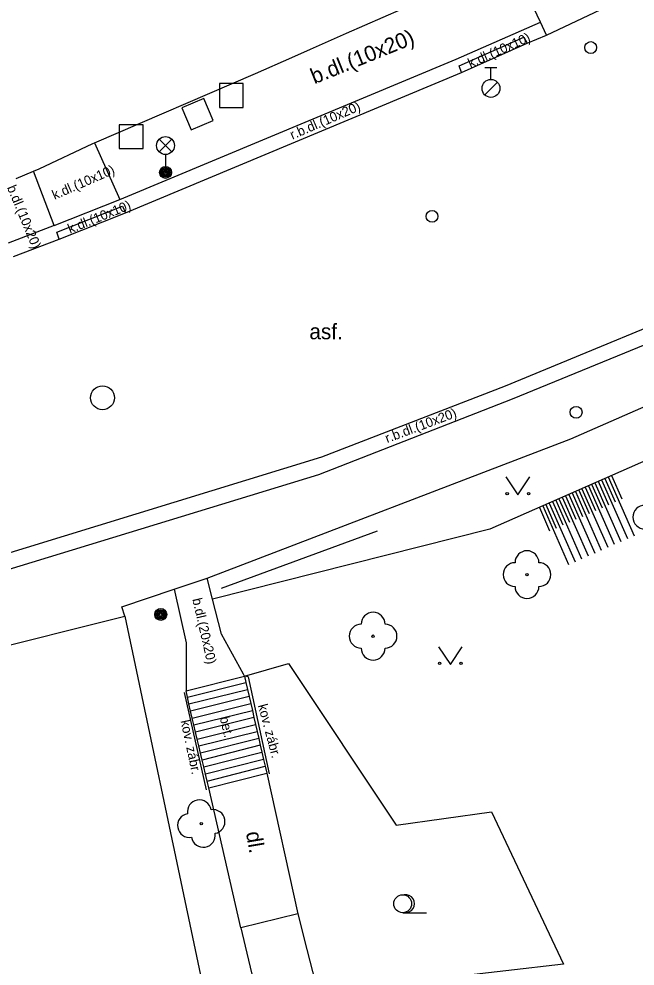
# Model space of a CAD drawing. Extents: x -600309 to -598967, y -1161267 to -1160292.
# Drawn here: x -599586.33 to -599560.51, y -1161210.96 to -1161171.28 of the extents above; entities that cross this region are included whole.
import ezdxf

# ---------------------------------------------------------------- set-up
doc = ezdxf.new("R2010")
doc.units = 0
for name, color, linetype in [('Level 10', 7, 'Continuous'), ('Level 11', 7, 'Continuous'), ('Level 14', 7, 'Continuous'), ('Level 15', 7, 'Continuous'), ('Level 21', 7, 'Continuous'), ('Level 22', 7, 'Continuous'), ('Level 25', 7, 'Continuous'), ('Level 26', 7, 'Continuous'), ('Level 27', 7, 'Continuous'), ('Level 28', 7, 'Continuous'), ('Level 33', 7, 'Continuous'), ('Level 36', 7, 'Continuous'), ('Level 40', 7, 'Continuous'), ('Level 42', 7, 'Continuous'), ('Level 5', 7, 'Continuous'), ('Level 7', 7, 'Continuous'), ('Level 9', 7, 'Continuous')]:
    doc.layers.add(name, color=color, linetype=linetype)

msp = doc.modelspace()

# ---------------------------------------------------------------- linework, layer by layer
at = {"layer": 'Level 10'}
for points in [[(-599564.22, -1161171.96), (-599552.36, -1161166.34)], [(-599565.03, -1161172.3), (-599564.22, -1161171.96)], [(-599567.79, -1161173.53), (-599565.03, -1161172.3)], [(-599581.87, -1161179.4), (-599567.79, -1161173.53)], [(-599584.64, -1161180.5), (-599581.87, -1161179.4)], [(-599586.56, -1161181.23), (-599584.64, -1161180.5)], [(-599565.94, -1161186.65), (-599556.2, -1161182.63)], [(-599573.64, -1161189.63), (-599565.94, -1161186.65)], [(-599601.64, -1161198.21), (-599600, -1161197.71), (-599573.64, -1161189.63)]]:
    msp.add_lwpolyline(points, dxfattribs=at)
at = {"layer": 'Level 11'}
for points in [[(-599564.22, -1161171.96), (-599564.48, -1161171.41), (-599565.69, -1161168.84)], [(-599568.01, -1161172.97), (-599564.48, -1161171.41)], [(-599567.88, -1161173.24), (-599565.17, -1161172.04)], [(-599565.17, -1161172.04), (-599565.03, -1161172.3)], [(-599582.11, -1161178.85), (-599568.01, -1161172.97)], [(-599567.79, -1161173.53), (-599567.88, -1161173.24)], [(-599583.17, -1161176.47), (-599582.11, -1161178.85)], [(-599584.86, -1161179.94), (-599585.72, -1161177.66)], [(-599584.86, -1161179.94), (-599582.11, -1161178.85)], [(-599584.75, -1161180.22), (-599581.99, -1161179.12), (-599581.87, -1161179.4)], [(-599584.86, -1161179.94), (-599586.79, -1161180.67)], [(-599584.64, -1161180.5), (-599584.75, -1161180.22)], [(-599563.2, -1161188.87), (-599546.72, -1161181.65)], [(-599565.64, -1161187.2), (-599556, -1161183.24)], [(-599573.76, -1161190.36), (-599565.64, -1161187.2)], [(-599578.44, -1161194.71), (-599563.2, -1161188.87)], [(-599601.48, -1161198.84), (-599600.0001, -1161198.3874), (-599573.76, -1161190.36)], [(-599579.83, -1161195.17), (-599578.44, -1161194.71)], [(-599577.85, -1161197.06), (-599578.22, -1161195.59), (-599578.44, -1161194.71)], [(-599582.02, -1161195.91), (-599579.83, -1161195.17)], [(-599579.83, -1161195.17), (-599579.32, -1161197.42)], [(-599581.89, -1161196.3), (-599582.02, -1161195.91)], [(-599576.88, -1161198.81), (-599576.92, -1161198.73), (-599577.85, -1161197.06)], [(-599579.32, -1161197.42), (-599579.33, -1161199.32), (-599579.33, -1161199.43)], [(-599579.33, -1161199.43), (-599576.88, -1161198.81)], [(-599576.88, -1161198.81), (-599576.82, -1161199.08)], [(-599579.27, -1161199.69), (-599576.82, -1161199.08)], [(-599576.82, -1161199.08), (-599576.75, -1161199.37)], [(-599579.27, -1161199.69), (-599579.33, -1161199.43)], [(-599579.21, -1161199.98), (-599576.75, -1161199.37)], [(-599576.75, -1161199.37), (-599576.68, -1161199.67)], [(-599579.21, -1161199.98), (-599579.27, -1161199.69)], [(-599579.14, -1161200.28), (-599579.21, -1161199.98)], [(-599576.68, -1161199.67), (-599579.14, -1161200.28)], [(-599579.07, -1161200.57), (-599576.62, -1161199.96)], [(-599576.68, -1161199.67), (-599576.62, -1161199.96)], [(-599576.62, -1161199.96), (-599576.55, -1161200.25)], [(-599579.07, -1161200.57), (-599579.14, -1161200.28)], [(-599579, -1161200.86), (-599576.55, -1161200.25)], [(-599576.55, -1161200.25), (-599576.49, -1161200.54)], [(-599579, -1161200.86), (-599579.07, -1161200.57)], [(-599576.49, -1161200.54), (-599578.93, -1161201.1599)], [(-599576.49, -1161200.54), (-599576.42, -1161200.84)], [(-599578.93, -1161201.1599), (-599579, -1161200.86)], [(-599578.86, -1161201.45), (-599578.93, -1161201.1599)], [(-599578.86, -1161201.45), (-599576.42, -1161200.84)], [(-599578.79, -1161201.74), (-599576.35, -1161201.13)], [(-599576.42, -1161200.84), (-599576.35, -1161201.13)], [(-599576.35, -1161201.13), (-599576.28, -1161201.42)], [(-599578.79, -1161201.74), (-599578.86, -1161201.45)], [(-599576.28, -1161201.42), (-599578.7199, -1161202.04)], [(-599576.28, -1161201.42), (-599576.2199, -1161201.71)], [(-599578.7199, -1161202.04), (-599578.79, -1161201.74)], [(-599576.2199, -1161201.71), (-599578.65, -1161202.33)], [(-599576.2199, -1161201.71), (-599576.15, -1161202)], [(-599578.65, -1161202.33), (-599578.7199, -1161202.04)], [(-599578.58, -1161202.62), (-599578.65, -1161202.33)], [(-599578.58, -1161202.62), (-599576.15, -1161202)], [(-599576.08, -1161202.3), (-599578.51, -1161202.92)], [(-599576.15, -1161202), (-599576.08, -1161202.3)], [(-599576.08, -1161202.3), (-599576.02, -1161202.59)], [(-599578.51, -1161202.92), (-599578.58, -1161202.62)], [(-599578.44, -1161203.21), (-599576.02, -1161202.59)], [(-599576.02, -1161202.59), (-599575.95, -1161202.88)], [(-599578.44, -1161203.21), (-599578.51, -1161202.92)], [(-599578.38, -1161203.49), (-599575.95, -1161202.88)], [(-599575.95, -1161202.88), (-599574.64, -1161208.77)], [(-599578.38, -1161203.49), (-599578.44, -1161203.21)], [(-599577.03, -1161209.36), (-599578.38, -1161203.49)], [(-599574.64, -1161208.77), (-599577.03, -1161209.36)], [(-599574.64, -1161208.77), (-599574.26, -1161210.27), (-599573.9, -1161211.68), (-599573.83, -1161211.92), (-599572.01, -1161218.01), (-599571.5, -1161218.69), (-599570.71, -1161219.19), (-599569.81, -1161219.24), (-599569.07, -1161219.07), (-599569.04, -1161219.41), (-599567.37, -1161220.7), (-599573.01, -1161223.23), (-599572.87, -1161223.63), (-599572.37, -1161224.85)], [(-599577.03, -1161209.36), (-599576.85, -1161210.12), (-599576.29, -1161212.47), (-599575.76, -1161215.97), (-599575.77, -1161215.94), (-599574.94, -1161221.47), (-599575.32, -1161225.4)]]:
    msp.add_lwpolyline(points, dxfattribs=at)
at = {"layer": 'Level 14'}
for points in [[(-599544.33, -1161180.73), (-599552.05, -1161185.69), (-599559.24, -1161189.4099), (-599566.59, -1161192.6599), (-599578.22, -1161195.59)], [(-599576.73, -1161198.84), (-599576.88, -1161198.81)]]:
    msp.add_lwpolyline(points, dxfattribs=at)
at = {"layer": 'Level 15'}
for points in [[(-599561.64, -1161190.47), (-599560.55, -1161192.93)], [(-599561.5, -1161190.41), (-599561.07, -1161191.39)], [(-599562.46, -1161190.84), (-599561.38, -1161193.29)], [(-599562.33, -1161190.77), (-599561.89, -1161191.76)], [(-599562.19, -1161190.71), (-599561.1, -1161193.17)], [(-599562.05, -1161190.65), (-599561.62, -1161191.64)], [(-599561.91, -1161190.59), (-599560.83, -1161193.05)], [(-599561.78, -1161190.53), (-599561.34, -1161191.51)], [(-599563.42, -1161191.26), (-599562.99, -1161192.24)], [(-599563.29, -1161191.2), (-599562.2, -1161193.66)], [(-599563.15, -1161191.14), (-599562.71, -1161192.12)], [(-599563.01, -1161191.08), (-599561.93, -1161193.53)], [(-599562.87, -1161191.02), (-599562.44, -1161192)], [(-599562.74, -1161190.96), (-599561.65, -1161193.41)], [(-599562.6, -1161190.9), (-599562.17, -1161191.88)], [(-599564.25, -1161191.62), (-599563.81, -1161192.61)], [(-599564.11, -1161191.56), (-599563.02, -1161194.02)], [(-599563.97, -1161191.5), (-599563.54, -1161192.48)], [(-599563.83, -1161191.44), (-599562.75, -1161193.9)], [(-599563.7, -1161191.38), (-599563.26, -1161192.36)], [(-599563.56, -1161191.32), (-599562.47, -1161193.78)], [(-599564.52, -1161191.75), (-599564.09, -1161192.73)], [(-599564.38, -1161191.68), (-599563.3, -1161194.14)]]:
    msp.add_lwpolyline(points, dxfattribs=at)
at = {"layer": 'Level 21'}
msp.add_lwpolyline([(-599576.88, -1161198.81), (-599575.03, -1161198.29), (-599570.52, -1161205.06), (-599566.53, -1161204.5), (-599563.51, -1161210.88), (-599568.35, -1161211.44), (-599573.83, -1161211.92)], dxfattribs=at)
at = {"layer": 'Level 22'}
for centre in [(-599565.04, -1161194.56), (-599571.49, -1161197.14), (-599578.69, -1161204.99)]:
    msp.add_circle(centre, 0.05, dxfattribs=at)
for centre, start, end in [((-599560.1, -1161192.15), 90, 270), ((-599565.04, -1161194.06), 0, 180), ((-599565.54, -1161194.56), 90, 270), ((-599564.54, -1161194.56), 270, 90), ((-599565.04, -1161195.06), 180, 0), ((-599571.49, -1161196.64), 0, 180), ((-599571.99, -1161197.14), 90, 270), ((-599570.99, -1161197.14), 270, 90), ((-599571.49, -1161197.64), 180, 0), ((-599578.7736, -1161204.497), 9.63, 189.63), ((-599579.183, -1161205.0736), 99.63, 279.63), ((-599578.197, -1161204.9064), 279.63, 99.63), ((-599578.6064, -1161205.483), 189.63, 9.63)]:
    msp.add_arc(centre, 0.5, start, end, dxfattribs=at)
at = {"layer": 'Level 25'}
for centre, radius in [((-599580.19, -1161177.71), 0.25), ((-599580.19, -1161177.71), 0.2), ((-599580.19, -1161177.71), 0.15), ((-599580.19, -1161177.71), 0.1), ((-599580.19, -1161177.71), 0.05), ((-599580.39, -1161196.23), 0.25), ((-599580.39, -1161196.23), 0.2), ((-599580.39, -1161196.23), 0.15), ((-599580.39, -1161196.23), 0.1), ((-599580.39, -1161196.23), 0.05)]:
    msp.add_circle(centre, radius, dxfattribs=at)
at = {"layer": 'Level 26'}
for points in [[(-599577.93, -1161174.99), (-599576.93, -1161174.99), (-599576.93, -1161173.99), (-599577.93, -1161173.99)], [(-599579.1117, -1161175.9269), (-599578.1931, -1161175.5317), (-599578.5883, -1161174.6131), (-599579.5069, -1161175.0083)], [(-599582.13, -1161176.71), (-599581.13, -1161176.71), (-599581.13, -1161175.71), (-599582.13, -1161175.71)]]:
    msp.add_lwpolyline(points, close=True, dxfattribs=at)
at = {"layer": 'Level 27'}
msp.add_circle((-599582.83, -1161187.15), 0.5, dxfattribs=at)
at = {"layer": 'Level 28'}
for p, q in [((-599566.8, -1161173.315), (-599566.3, -1161173.315)), ((-599566.55, -1161173.815), (-599566.55, -1161173.315)), ((-599566.808, -1161174.462), (-599566.278, -1161173.932))]:
    msp.add_line(p, q, dxfattribs=at)
for centre, radius in [((-599562.37, -1161172.48), 0.25), ((-599566.55, -1161174.19), 0.375), ((-599569.02, -1161179.55), 0.25), ((-599562.98, -1161187.76), 0.25)]:
    msp.add_circle(centre, radius, dxfattribs=at)
at = {"layer": 'Level 33'}
for p, q in [((-599580.455, -1161176.85), (-599579.925, -1161176.32)), ((-599580.455, -1161176.32), (-599579.925, -1161176.85)), ((-599580.19, -1161176.96), (-599580.19, -1161177.71))]:
    msp.add_line(p, q, dxfattribs=at)
msp.add_circle((-599580.19, -1161176.585), 0.375, dxfattribs=at)
at = {"layer": 'Level 36'}
msp.add_line((-599570.25, -1161208.725), (-599569.25, -1161208.725), dxfattribs=at)
for points in [[(-599565.92, -1161190.47), (-599565.42, -1161191.22), (-599564.92, -1161190.47)], [(-599568.75, -1161197.58), (-599568.25, -1161198.33), (-599567.75, -1161197.58)]]:
    msp.add_lwpolyline(points, dxfattribs=at)
for centre, radius in [((-599565.8702, -1161191.1698), 0.05), ((-599564.9708, -1161191.1698), 0.05), ((-599568.7002, -1161198.2798), 0.05), ((-599567.8008, -1161198.2798), 0.05), ((-599570.25, -1161208.3496), 0.375)]:
    msp.add_circle(centre, radius, dxfattribs=at)
msp.add_arc((-599570.125, -1161208.3496), 0.375, 260.40593, 99.59407, dxfattribs=at)
at = {"layer": 'Level 5'}
for points in [[(-599574.9, -1161172.89), (-599574.11, -1161172.55), (-599572.6, -1161171.88), (-599565.69, -1161168.84)], [(-599583.24, -1161176.5), (-599583.17, -1161176.47), (-599576.42, -1161173.57), (-599574.9, -1161172.89)], [(-599585.48, -1161177.56), (-599583.24, -1161176.5)], [(-599586.45, -1161177.96), (-599585.72, -1161177.66), (-599585.48, -1161177.56)], [(-599588.15, -1161197.87), (-599581.89, -1161196.3)], [(-599581.89, -1161196.3), (-599579, -1161210.01), (-599578.06, -1161214.45)]]:
    msp.add_lwpolyline(points, dxfattribs=at)
at = {"layer": 'Level 7'}
msp.add_lwpolyline([(-599571.32, -1161192.74), (-599577.86, -1161195.14)], dxfattribs=at)
at = {"layer": 'Level 9'}
for points in [[(-599576.73, -1161198.84), (-599575.84, -1161202.9099)], [(-599579.4099, -1161199.5), (-599578.49, -1161203.57)]]:
    msp.add_lwpolyline(points, dxfattribs=at)

# ---------------------------------------------------------------- texts
at = {"layer": 'Level 40'}
for s, height, rotation, p in [('b.dl.(10x20)', 0.65, 22.03397, (-599573.95, -1161174.02)), ('k.dl.(10x10)', 0.4, 24.02162, (-599567.41, -1161173.34)), ('r.b.dl.(10x20)', 0.4, 23.41855, (-599574.87, -1161176.34)), ('k.dl.(10x10)', 0.4, 23.50641, (-599584.84, -1161178.86)), ('b.dl.(10x20)', 0.4, 292.56367, (-599586.84, -1161178.34)), ('k.dl.(10x10)', 0.4, 22, (-599584.19, -1161180.28)), ('r.b.dl.(10x20)', 0.4, 20.54799, (-599570.9, -1161189.05)), ('b.dl.(20x20)', 0.4, 283, (-599579.07, -1161195.59)), ('bet.', 0.4, 283.26773, (-599577.92, -1161200.55)), (' dl.', 0.65, 279.63, (-599576.86, -1161205.13))]:
    msp.add_text(s, height=height, rotation=rotation, dxfattribs=at).set_placement(p)
msp.add_text('asf.', height=0.65, dxfattribs=at).set_placement((-599574.1599, -1161184.7))
at = {"layer": 'Level 42'}
for rotation, p in [(285, (-599576.32, -1161200.04)), (282, (-599579.56, -1161200.69))]:
    msp.add_text('kov. zábr.', height=0.4, rotation=rotation, dxfattribs=at).set_placement(p)

doc.saveas('drawing.dxf')
